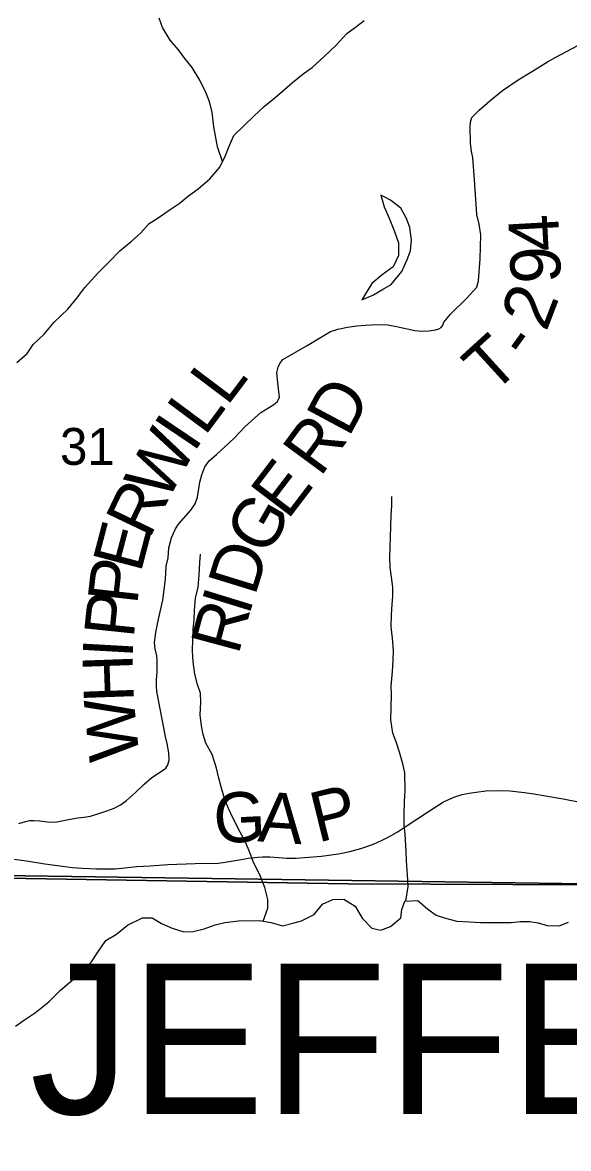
# Model space of a CAD drawing. Extents: x 0 to 34, y 0 to 22.
# Drawn here: x 5.048 to 5.667, y 18.326 to 19.604 of the extents above; entities that cross this region are included whole.
import ezdxf

# ---------------------------------------------------------------- set-up
doc = ezdxf.new("R2010")
doc.units = 0
for name, color, linetype in [('GM_X_County_Road', 7, 'Continuous'), ('GM_X_County_Road_Text', 7, 'Continuous'), ('GM_X_Minor_Lake', 7, 'Continuous'), ('GM_X_Minor_River', 7, 'Continuous'), ('GM_X_Rail_Line', 7, 'Continuous'), ('GM_X_Section', 7, 'Continuous'), ('GM_X_Section_Text', 7, 'Continuous'), ('GM_X_Township_Road', 7, 'Continuous'), ('GM_X_Township_Road_Text', 7, 'Continuous'), ('GM_X_Township_Text', 7, 'Continuous')]:
    doc.layers.add(name, color=color, linetype=linetype)

msp = doc.modelspace()

# ---------------------------------------------------------------- linework, layer by layer
at = {"layer": 'GM_X_County_Road'}
msp.add_lwpolyline([(5.0241, 18.6565), (5.0522, 18.6527), (5.0733, 18.6491), (5.0931, 18.6466), (5.1047, 18.6451), (5.1157, 18.6443), (5.1319, 18.6435), (5.153, 18.6435), (5.1777, 18.6462), (5.1927, 18.6468), (5.2128, 18.6485), (5.2438, 18.6495), (5.27, 18.6499), (5.2779, 18.6509), (5.2846, 18.6522), (5.2961, 18.6542), (5.3043, 18.6557), (5.3149, 18.6569), (5.3201, 18.6572), (5.3285, 18.6572), (5.3384, 18.6564), (5.3476, 18.6555), (5.3585, 18.6556), (5.368, 18.6562), (5.3871, 18.658), (5.4066, 18.6607), (5.4194, 18.6631), (5.4318, 18.6664), (5.4461, 18.6716), (5.4562, 18.6761), (5.4642, 18.6801), (5.4743, 18.6859), (5.4834, 18.6921), (5.5096, 18.7095), (5.5255, 18.7194), (5.5323, 18.7226), (5.5386, 18.7253), (5.5469, 18.7277), (5.5549, 18.7293), (5.5629, 18.7306), (5.5735, 18.7321), (5.5865, 18.7324), (5.601, 18.7322), (5.6174, 18.7303), (5.6283, 18.7287), (5.6546, 18.7242), (5.6615, 18.7228), (5.6845, 18.7185)], dxfattribs=at)
at = {"layer": 'GM_X_Minor_Lake'}
for points in [[(5.4589, 19.4059), (5.4545, 19.4082), (5.4583, 19.3949), (5.4641, 19.382), (5.4699, 19.3669), (5.4745, 19.354), (5.4745, 19.3396), (5.4685, 19.327), (5.456, 19.3179), (5.4443, 19.308), (5.433, 19.2893)], [(5.433, 19.2893), (5.4455, 19.2947), (5.4565, 19.3012), (5.4663, 19.3069), (5.4784, 19.3218), (5.4844, 19.3351), (5.4882, 19.345), (5.4893, 19.3575), (5.4873, 19.3715), (5.4838, 19.3817), (5.4773, 19.3935), (5.4655, 19.4025), (5.4589, 19.4059)]]:
    msp.add_lwpolyline(points, dxfattribs=at)
at = {"layer": 'GM_X_Minor_River'}
for points in [[(5.2747, 19.4464), (5.2691, 19.463), (5.2668, 19.4755), (5.2648, 19.4857), (5.2632, 19.5024), (5.2601, 19.5141), (5.2562, 19.524), (5.2489, 19.5387), (5.2404, 19.5531), (5.232, 19.5633), (5.2247, 19.5731), (5.2152, 19.5844), (5.2067, 19.5988), (5.2029, 19.6094)], [(5.0414, 19.2183), (5.0531, 19.2286), (5.0599, 19.2389), (5.0723, 19.2504), (5.0836, 19.2641), (5.0991, 19.279), (5.1093, 19.2912), (5.1187, 19.3034), (5.1334, 19.3198), (5.1466, 19.3328), (5.1583, 19.345), (5.1711, 19.3557), (5.1821, 19.3657), (5.1915, 19.376), (5.2017, 19.3825), (5.2153, 19.3921), (5.2255, 19.399), (5.2361, 19.4074), (5.247, 19.4154), (5.2603, 19.4269), (5.2716, 19.4402), (5.2783, 19.4535), (5.2824, 19.4638), (5.2877, 19.476), (5.299, 19.4871), (5.3103, 19.4981), (5.3224, 19.5092), (5.3322, 19.5173), (5.3424, 19.5261), (5.3541, 19.536), (5.3665, 19.5459), (5.3764, 19.5532), (5.39, 19.5658), (5.4039, 19.5784), (5.416, 19.5918), (5.4258, 19.5991), (5.4356, 19.6067)], [(5.483, 18.6068), (5.4854, 18.6234), (5.4849, 18.6367), (5.4837, 18.6526), (5.4832, 18.6632), (5.4823, 18.6829), (5.4811, 18.6932), (5.4811, 18.7045), (5.4813, 18.7201), (5.482, 18.7319), (5.4819, 18.7527), (5.4795, 18.7626), (5.4757, 18.7758), (5.4718, 18.7875), (5.4683, 18.7974), (5.4659, 18.8125), (5.4662, 18.8266), (5.4665, 18.8414), (5.4664, 18.8509), (5.4678, 18.8676), (5.4685, 18.8805), (5.4688, 18.8911), (5.4676, 18.9055), (5.4664, 18.9184), (5.4667, 18.9317), (5.4673, 18.9434), (5.468, 18.9529), (5.468, 18.9632), (5.4668, 18.9745), (5.4652, 18.9855), (5.4647, 18.9973), (5.465, 19.0079), (5.4653, 19.02), (5.466, 19.0326), (5.4663, 19.0451), (5.467, 19.0561), (5.4669, 19.0663)], [(5.3211, 18.584), (5.3261, 18.5988), (5.3264, 18.6087), (5.3229, 18.6223), (5.3171, 18.6367), (5.3102, 18.6499), (5.3063, 18.6609), (5.3005, 18.6749), (5.2948, 18.6851), (5.2867, 18.7014), (5.2817, 18.712), (5.2774, 18.7222), (5.2735, 18.735), (5.2704, 18.7479), (5.2681, 18.7578), (5.263, 18.7733), (5.2557, 18.7861), (5.253, 18.796), (5.2511, 18.8058), (5.2495, 18.8183), (5.2501, 18.8328), (5.2497, 18.843), (5.2466, 18.8528), (5.2435, 18.8646), (5.2415, 18.8786), (5.2406, 18.8907), (5.2413, 18.9044), (5.2416, 18.9154), (5.2427, 18.926), (5.243, 18.937), (5.244, 18.9507), (5.247, 18.9632), (5.2484, 18.9769), (5.2491, 18.9913), (5.2498, 19.0008)], [(5.0399, 18.465), (5.0501, 18.4722), (5.0626, 18.4803), (5.0777, 18.4925), (5.0909, 18.5059), (5.1056, 18.5181), (5.1166, 18.5277), (5.126, 18.538), (5.1331, 18.549), (5.1422, 18.562), (5.1543, 18.5693), (5.1671, 18.5796), (5.1838, 18.5877), (5.1948, 18.5877), (5.2055, 18.5814), (5.2176, 18.5761), (5.231, 18.572), (5.2416, 18.5725), (5.2541, 18.5752), (5.2666, 18.5799), (5.2776, 18.5826), (5.2931, 18.5846), (5.3167, 18.5847), (5.33, 18.5825), (5.3429, 18.5788), (5.3547, 18.5819), (5.3645, 18.5843), (5.3789, 18.5916), (5.3883, 18.6034), (5.4001, 18.6088), (5.4126, 18.6089), (5.4252, 18.601), (5.4332, 18.5874), (5.4443, 18.5761), (5.4546, 18.5739), (5.4656, 18.5781), (5.4773, 18.5877), (5.4784, 18.5972), (5.4817, 18.6067), (5.4965, 18.6075), (5.508, 18.5977), (5.5175, 18.591), (5.5278, 18.5876), (5.5407, 18.5839), (5.5548, 18.5833), (5.5677, 18.5826), (5.5889, 18.5827), (5.6026, 18.5824), (5.6125, 18.5836), (5.6235, 18.5837), (5.633, 18.5823), (5.6433, 18.5793), (5.6569, 18.5786), (5.6675, 18.5829)]]:
    msp.add_lwpolyline(points, dxfattribs=at)
at = {"layer": 'GM_X_Rail_Line'}
for points in [[(8.8193, 20.9), (4.5874, 20.9), (4.5773, 20.3149), (4.5772, 20.3136), (4.5571, 18.8875), (4.5569, 18.8748), (4.5569, 18.8737), (4.5566, 18.8683), (4.5519, 18.771), (4.5515, 18.7621), (4.5462, 18.6416), (4.7887, 18.6396), (4.7954, 18.6396), (4.8076, 18.6387), (4.8445, 18.636), (4.8458, 18.6359), (5.4171, 18.6266), (7.3845, 18.6186)], [(7.3845, 18.6186), (5.4171, 18.6266), (4.8458, 18.6359), (4.8445, 18.636), (4.8076, 18.6387), (4.7954, 18.6396), (4.7887, 18.6396), (4.5462, 18.6416), (4.5403, 18.5054), (4.5399, 18.4424), (4.5397, 18.4045), (4.5397, 18.3961), (4.5408, 18.3763), (4.5402, 18.2851)]]:
    msp.add_lwpolyline(points, dxfattribs=at)
at = {"layer": 'GM_X_Section'}
for points in [[(5.7918, 19.6342), (5.7885, 18.6247), (5.7131, 18.626), (4.5473, 18.6426), (4.5644, 19.6379)], [(5.7131, 18.626), (5.685, 17.6333), (4.5464, 17.6585), (4.5407, 18.3336), (4.5473, 18.6426)]]:
    msp.add_lwpolyline(points, close=True, dxfattribs=at)
at = {"layer": 'GM_X_Township_Road'}
msp.add_lwpolyline([(5.0436, 18.6949), (5.0512, 18.6972), (5.0558, 18.6982), (5.0606, 18.6985), (5.0676, 18.6979), (5.076, 18.6967), (5.0824, 18.6965), (5.0866, 18.6969), (5.0906, 18.6976), (5.1, 18.6995), (5.1106, 18.7014), (5.1174, 18.7021), (5.125, 18.7033), (5.1343, 18.7062), (5.1436, 18.7093), (5.1517, 18.7123), (5.159, 18.716), (5.1658, 18.721), (5.176, 18.7302), (5.1857, 18.7395), (5.1947, 18.747), (5.2022, 18.7522), (5.2105, 18.7578), (5.2128, 18.7616), (5.2143, 18.767), (5.2139, 18.7751), (5.2119, 18.7858), (5.21, 18.7939), (5.2001, 18.845), (5.1997, 18.8508), (5.1998, 18.8582), (5.2007, 18.8675), (5.2007, 18.8727), (5.2005, 18.8799), (5.2001, 18.8852), (5.1982, 18.8934), (5.1976, 18.9005), (5.199, 18.9118), (5.2023, 18.9268), (5.2071, 18.9485), (5.2101, 18.9723), (5.211, 18.987), (5.2132, 18.9967), (5.2139, 19.0078), (5.217, 19.0194), (5.2195, 19.0253), (5.2216, 19.0293), (5.225, 19.0347), (5.2389, 19.0506), (5.2437, 19.058), (5.2463, 19.0656), (5.249, 19.0823), (5.2513, 19.0909), (5.2549, 19.0999), (5.2596, 19.1068), (5.2678, 19.114), (5.2771, 19.1222), (5.2879, 19.1324), (5.3003, 19.1454), (5.3184, 19.1617), (5.333, 19.1708), (5.3369, 19.1736), (5.3395, 19.1785), (5.3375, 19.1951), (5.3365, 19.207), (5.3379, 19.2132), (5.3398, 19.2173), (5.3434, 19.2218), (5.3709, 19.2375), (5.3974, 19.2534), (5.4057, 19.2563), (5.4165, 19.2586), (5.4271, 19.2601), (5.4368, 19.2607), (5.4511, 19.2615), (5.4626, 19.2612), (5.4724, 19.2593), (5.4931, 19.2545), (5.5006, 19.2538), (5.509, 19.2542), (5.5167, 19.2554), (5.5202, 19.2564), (5.5231, 19.2579), (5.5247, 19.2608), (5.5262, 19.2641), (5.5336, 19.2732), (5.5523, 19.2914), (5.5633, 19.3037), (5.5654, 19.3112), (5.5671, 19.3359), (5.5682, 19.3634), (5.5662, 19.3755), (5.5635, 19.3864), (5.5608, 19.4256), (5.5588, 19.4512), (5.5575, 19.458), (5.5562, 19.4672), (5.5559, 19.4864), (5.5564, 19.4913), (5.5577, 19.4965), (5.566, 19.5048), (5.5781, 19.5155), (5.5925, 19.5271), (5.6103, 19.5391), (5.6267, 19.5491), (5.6435, 19.5595), (5.6533, 19.5651), (5.6837, 19.5814)], dxfattribs=at)

# ---------------------------------------------------------------- texts
at = {"layer": 'GM_X_County_Road_Text'}
for s, rotation, p in [('G', 2.8317, (5.2659, 18.6723)), ('A', 356.1467, (5.314, 18.6748)), ('P', 13.8336, (5.3829, 18.6731))]:
    msp.add_text(s, height=0.0568, rotation=rotation, dxfattribs=at).set_placement(p)
at = {"layer": 'GM_X_Section_Text'}
msp.add_text('31', height=0.04186, rotation=0, dxfattribs=at).set_placement((5.0903, 19.1021))
at = {"layer": 'GM_X_Township_Road_Text'}
for s, rotation, p in [('4', 93.1714, (5.6579, 19.3456)), ('9', 91.3308, (5.6588, 19.3086)), ('2', 69.0343, (5.6422, 19.2523)), ('T', 42.3596, (5.581, 19.1811)), ('-', 54.2786, (5.621, 19.2194)), ('L', 52.9835, (5.2799, 19.1678)), ('D', 61.8206, (5.418, 19.1322)), ('L', 53.443, (5.2546, 19.1337)), ('I', 56.0068, (5.242, 19.1149)), ('R', 53.6708, (5.3857, 19.0872)), ('W', 61.6121, (5.2114, 19.0583)), ('E', 52.705, (5.3487, 19.0386)), ('R', 64.4474, (5.1917, 19.0168)), ('G', 60.2352, (5.325, 18.9968)), ('E', 75.2715, (5.1818, 18.9784)), ('D', 72.8657, (5.3116, 18.9521)), ('P', 83.4956, (5.1779, 18.9424)), ('I', 72.8686, (5.3047, 18.9298)), ('P', 84.0024, (5.1739, 18.9044)), ('R', 74.9537, (5.2927, 18.8852)), ('I', 86.7665, (5.1726, 18.8819)), ('H', 92.0403, (5.1744, 18.8333)), ('W', 95.4392, (5.1806, 18.7686))]:
    msp.add_text(s, height=0.0568, rotation=rotation, dxfattribs=at).set_placement(p)
at = {"layer": 'GM_X_Township_Text'}
msp.add_text('JEFFERSON', height=0.17045, rotation=0, dxfattribs=at).set_placement((5.0561, 18.3652))

doc.saveas('drawing.dxf')
